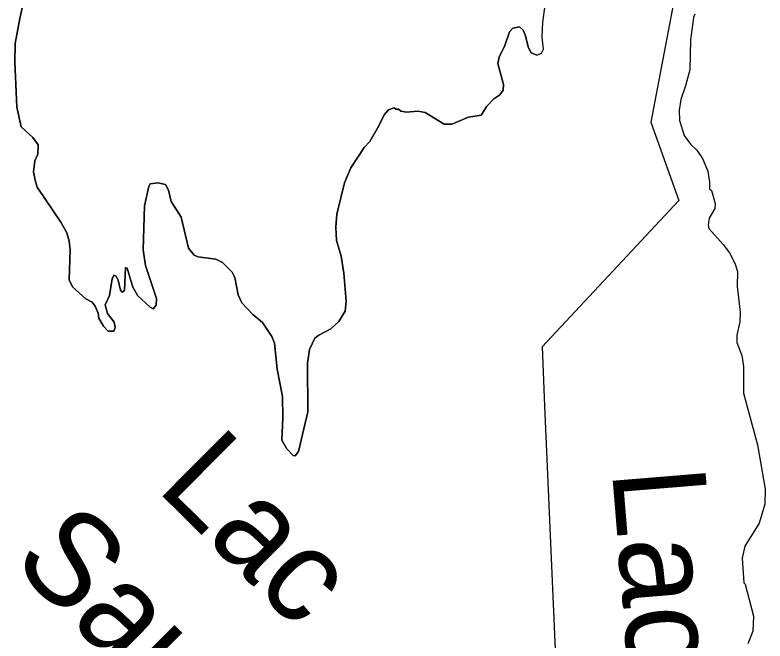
# Model space of a CAD drawing. Extents: x 642515 to 647219, y 6080136 to 6084356.
# Drawn here: x 645097.15 to 645119.93, y 6081037.42 to 6081056.42 of the extents above; entities that cross this region are included whole.
import ezdxf

# ---------------------------------------------------------------- set-up
doc = ezdxf.new("R2010")
doc.units = 0
doc.layers.add('Level 63', color=7, linetype='Continuous')

msp = doc.modelspace()

# ---------------------------------------------------------------- linework, layer by layer
at = {"layer": 'Level 63'}
for points in [[(645117.637, 6081059.341), (645116.462, 6081053.168)], [(645099.98, 6081046.82), (645099.84, 6081046.98), (645099.7, 6081047.22), (645099.68, 6081047.37), (645099.58, 6081047.58), (645099.49, 6081047.7), (645099.3, 6081047.81), (645098.9, 6081048.17), (645098.8, 6081048.38), (645098.83, 6081049.29), (645098.8, 6081049.56), (645098.72, 6081049.81), (645098.54, 6081050.13), (645097.82, 6081051.2), (645097.76, 6081051.41), (645097.71, 6081051.66), (645097.75, 6081052), (645097.84, 6081052.2), (645097.85, 6081052.48), (645097.69, 6081052.7), (645097.34, 6081053.03), (645097.21, 6081053.63), (645097.15, 6081055), (645097.16, 6081055.56), (645097.3, 6081056.32), (645097.6, 6081057.69)], [(645097.6, 6081057.69), (645097.3, 6081056.32), (645097.16, 6081055.56), (645097.15, 6081055), (645097.21, 6081053.63), (645097.34, 6081053.03), (645097.69, 6081052.7), (645097.85, 6081052.48), (645097.84, 6081052.2), (645097.75, 6081052), (645097.71, 6081051.66), (645097.76, 6081051.41), (645097.82, 6081051.2), (645098.54, 6081050.13), (645098.72, 6081049.81), (645098.8, 6081049.56), (645098.83, 6081049.29), (645098.8, 6081048.38), (645098.9, 6081048.17), (645099.3, 6081047.81), (645099.49, 6081047.7), (645099.58, 6081047.58), (645099.68, 6081047.37), (645099.7, 6081047.22), (645099.84, 6081046.98), (645099.98, 6081046.82), (645100.15, 6081046.82), (645100.19, 6081046.93), (645100.16, 6081047.1), (645099.96, 6081047.36), (645099.89, 6081047.62), (645100.02, 6081047.91), (645100.1, 6081048.41), (645100.15, 6081048.52), (645100.22, 6081048.49), (645100.28, 6081048.37), (645100.35, 6081048.07), (645100.4, 6081048.01), (645100.48, 6081048.06), (645100.51, 6081048.76), (645100.56, 6081048.74), (645100.73, 6081048.16), (645100.88, 6081047.9), (645101.26, 6081047.55), (645101.35, 6081047.5), (645101.44, 6081047.61), (645101.45, 6081047.82), (645101.11, 6081048.82), (645101.04, 6081049.29), (645101.08, 6081050.63), (645101.21, 6081051.22), (645101.26, 6081051.3), (645101.49, 6081051.33), (645101.72, 6081051.28), (645101.81, 6081051.1), (645101.89, 6081050.76), (645102.2, 6081050.28), (645102.42, 6081049.34), (645102.59, 6081049.13), (645102.7, 6081049.08), (645103.25, 6081049.01), (645103.45, 6081048.91), (645103.75, 6081048.61), (645103.83, 6081048.45), (645103.93, 6081047.93), (645104.04, 6081047.68), (645104.37, 6081047.33), (645104.67, 6081047.09), (645104.95, 6081046.66), (645105.03, 6081046.46), (645105.11, 6081045.67), (645105.27, 6081044.84), (645105.29, 6081044.19), (645105.25, 6081043.51)], [(645105.25, 6081043.51), (645105.41, 6081043.25), (645105.6, 6081043.05), (645105.66, 6081043.04), (645105.76, 6081043.17), (645106.04, 6081044.37), (645106.03, 6081045.85), (645106.09, 6081046.27), (645106.26, 6081046.61), (645106.38, 6081046.7), (645106.74, 6081046.89), (645106.99, 6081047.12), (645107.18, 6081047.43), (645107.21, 6081047.73), (645107.14, 6081048.58), (645107.06, 6081049.1), (645106.92, 6081049.58), (645106.89, 6081049.98), (645106.93, 6081050.38), (645107.16, 6081051.33), (645107.35, 6081051.78), (645107.76, 6081052.4), (645107.93, 6081052.58), (645108.2, 6081053.06), (645108.36, 6081053.39), (645108.49, 6081053.54), (645108.67, 6081053.6), (645108.72, 6081053.56), (645108.8, 6081053.56), (645108.87, 6081053.5), (645109.04, 6081053.47), (645109.39, 6081053.5), (645109.61, 6081053.46), (645110.19, 6081053.11), (645110.42, 6081053.11), (645110.92, 6081053.32), (645111.31, 6081053.38), (645111.48, 6081053.66), (645111.69, 6081053.88), (645111.88, 6081054), (645111.98, 6081054.14), (645111.99, 6081054.31), (645111.82, 6081054.95), (645111.86, 6081055.14), (645112.03, 6081055.5), (645112.17, 6081055.91), (645112.27, 6081056.02), (645112.47, 6081056.06), (645112.58, 6081055.96), (645112.65, 6081055.82), (645112.75, 6081055.43), (645112.83, 6081055.28), (645113, 6081055.2), (645113.14, 6081055.26), (645113.2, 6081055.39), (645113.16, 6081055.75), (645113.18, 6081056.21), (645113.25, 6081056.71)], [(645113, 6081055.2), (645113.14, 6081055.26), (645113.2, 6081055.39), (645113.16, 6081055.75), (645113.18, 6081056.21), (645113.25, 6081056.71)], [(645117.8, 6081056.45), (645117.76, 6081056.35), (645117.67, 6081055.67), (645117.65, 6081054.76), (645117.52, 6081054.27), (645117.37, 6081053.86), (645117.32, 6081053.53), (645117.33, 6081053.22), (645117.47, 6081052.76), (645117.67, 6081052.5), (645117.86, 6081052.32), (645118.03, 6081052.07), (645118.19, 6081051.68), (645118.24, 6081051.35), (645118.24, 6081051.15), (645118.3, 6081051.09), (645118.42, 6081050.7), (645118.41, 6081050.55), (645118.23, 6081050.25), (645118.2, 6081050.05), (645118.22, 6081049.94), (645118.66, 6081049.45), (645118.85, 6081049.2), (645119.01, 6081048.89), (645119.09, 6081048.64), (645119.08, 6081048.18), (645119.18, 6081047.4), (645119.17, 6081047.11), (645119.07, 6081046.7), (645119.07, 6081046.48), (645119.23, 6081046.08), (645119.28, 6081045.75), (645119.28, 6081044.94), (645119.7, 6081043.37), (645119.93, 6081042.03), (645119.92, 6081041.57), (645119.75, 6081040.99), (645119.32, 6081040.29), (645119.24, 6081039.93), (645119.29, 6081039.18), (645119.33, 6081039.14), (645119.58, 6081038.17), (645119.56, 6081037.71), (645119.41, 6081037.33)], [(645117.8, 6081056.45), (645117.76, 6081056.35), (645117.67, 6081055.67), (645117.65, 6081054.76), (645117.52, 6081054.27), (645117.37, 6081053.86), (645117.32, 6081053.53), (645117.33, 6081053.22), (645117.47, 6081052.76), (645117.67, 6081052.5), (645117.86, 6081052.32), (645118.03, 6081052.07), (645118.19, 6081051.68), (645118.24, 6081051.35), (645118.24, 6081051.15), (645118.3, 6081051.09), (645118.42, 6081050.7), (645118.41, 6081050.55)], [(645113, 6081055.2), (645112.83, 6081055.28), (645112.75, 6081055.43), (645112.65, 6081055.82), (645112.58, 6081055.96), (645112.47, 6081056.06), (645112.27, 6081056.02), (645112.17, 6081055.91), (645112.03, 6081055.5), (645111.86, 6081055.14), (645111.82, 6081054.95), (645111.99, 6081054.31), (645111.98, 6081054.14), (645111.88, 6081054), (645111.69, 6081053.88), (645111.48, 6081053.66), (645111.31, 6081053.38), (645110.92, 6081053.32), (645110.42, 6081053.11), (645110.19, 6081053.11), (645109.61, 6081053.46), (645109.39, 6081053.5), (645109.04, 6081053.47), (645108.87, 6081053.5), (645108.8, 6081053.56), (645108.72, 6081053.56), (645108.67, 6081053.6), (645108.49, 6081053.54), (645108.36, 6081053.39), (645108.2, 6081053.06), (645107.93, 6081052.58), (645107.76, 6081052.4), (645107.35, 6081051.78), (645107.16, 6081051.33), (645106.93, 6081050.38), (645106.89, 6081049.98), (645106.92, 6081049.58), (645107.06, 6081049.1), (645107.14, 6081048.58), (645107.21, 6081047.73), (645107.18, 6081047.43), (645106.99, 6081047.12), (645106.74, 6081046.89), (645106.38, 6081046.7), (645106.26, 6081046.61), (645106.09, 6081046.27), (645106.03, 6081045.85), (645106.04, 6081044.37), (645105.76, 6081043.17), (645105.66, 6081043.04), (645105.6, 6081043.05), (645105.41, 6081043.25), (645105.25, 6081043.51), (645105.29, 6081044.19), (645105.27, 6081044.84), (645105.11, 6081045.67), (645105.03, 6081046.46), (645104.95, 6081046.66), (645104.67, 6081047.09), (645104.37, 6081047.33), (645104.04, 6081047.68), (645103.93, 6081047.93), (645103.83, 6081048.45), (645103.75, 6081048.61), (645103.45, 6081048.91), (645103.25, 6081049.01), (645102.7, 6081049.08), (645102.59, 6081049.13), (645102.42, 6081049.34), (645102.2, 6081050.28), (645101.89, 6081050.76), (645101.81, 6081051.1), (645101.72, 6081051.28), (645101.49, 6081051.33), (645101.26, 6081051.3), (645101.21, 6081051.22), (645101.08, 6081050.63), (645101.04, 6081049.29), (645101.11, 6081048.82), (645101.45, 6081047.82), (645101.44, 6081047.61), (645101.35, 6081047.5), (645101.26, 6081047.55), (645100.88, 6081047.9), (645100.73, 6081048.16), (645100.56, 6081048.74), (645100.51, 6081048.76), (645100.48, 6081048.06), (645100.4, 6081048.01), (645100.35, 6081048.07), (645100.28, 6081048.37), (645100.22, 6081048.49), (645100.15, 6081048.52), (645100.1, 6081048.41), (645100.02, 6081047.91), (645099.89, 6081047.62), (645099.96, 6081047.36), (645100.16, 6081047.1), (645100.19, 6081046.93), (645100.15, 6081046.82), (645099.98, 6081046.82)], [(645116.462, 6081053.168), (645117.314, 6081050.792)], [(645117.314, 6081050.792), (645113.158, 6081046.347)], [(645118.41, 6081050.55), (645118.23, 6081050.25), (645118.2, 6081050.05), (645118.22, 6081049.94), (645118.66, 6081049.45), (645118.85, 6081049.2), (645119.01, 6081048.89), (645119.09, 6081048.64), (645119.08, 6081048.18), (645119.18, 6081047.4), (645119.17, 6081047.11), (645119.07, 6081046.7), (645119.07, 6081046.48), (645119.23, 6081046.08), (645119.28, 6081045.75), (645119.28, 6081044.94), (645119.7, 6081043.37), (645119.93, 6081042.03), (645119.92, 6081041.57), (645119.75, 6081040.99), (645119.32, 6081040.29), (645119.24, 6081039.93), (645119.29, 6081039.18), (645119.33, 6081039.14), (645119.58, 6081038.17), (645119.56, 6081037.71), (645119.41, 6081037.33)], [(645113.158, 6081046.347), (645113.236, 6081044.557)], [(645113.236, 6081044.557), (645113.539, 6081037.609)], [(645113.539, 6081037.609), (645113.868, 6081030.08)]]:
    msp.add_lwpolyline(points, dxfattribs=at)

# ---------------------------------------------------------------- texts
for s, height, rotation, p in [('Lac ', 2.8334, 315.1735, (645101.41, 6081042.03)), ('Lac', 2.83, 274.7113, (645115.28, 6081042.59)), ('Sauvage', 2.8334, 315.1735, (645097, 6081039.8))]:
    msp.add_text(s, height=height, rotation=rotation, dxfattribs=at).set_placement(p)

doc.saveas('drawing.dxf')
